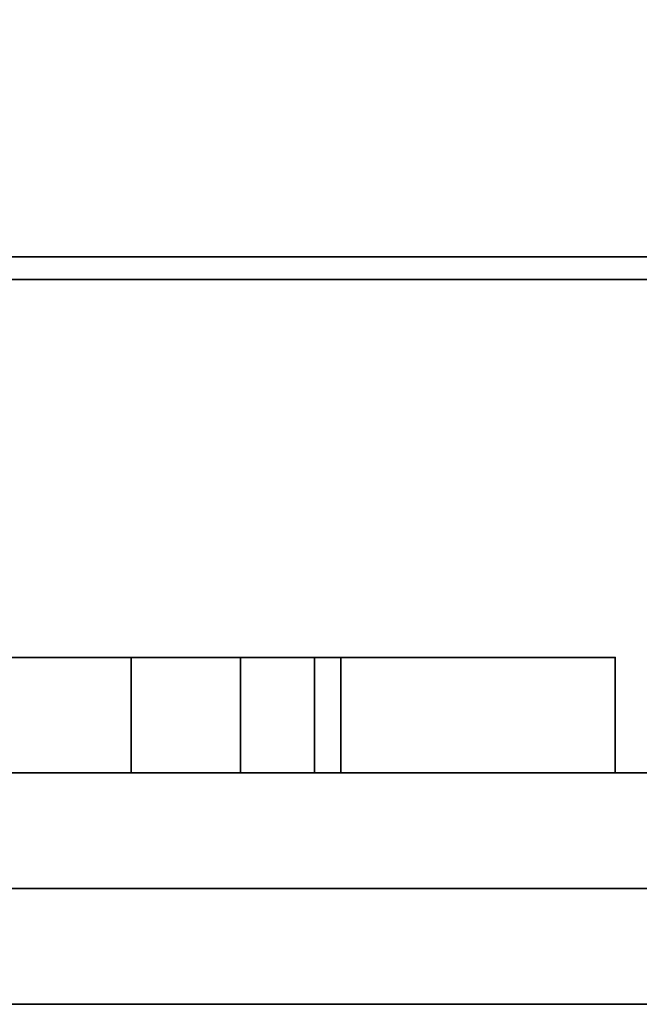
# Model space of a CAD drawing. Header units: millimetres. Extents: x -523 to 5173, y -130 to 66.
# Tile 1050 of 1056: x 1106.18 to 1110.47, y -63 to -56.19. Entities that reach past the tile are written whole.
import ezdxf

# ---------------------------------------------------------------- set-up
doc = ezdxf.new("R2010")
doc.units = ezdxf.units.MM
doc.layers.add('151', color=7, linetype='Continuous', true_color=0xffffff)

# ---------------------------------------------------------------- blocks, each defined once
blk = doc.blocks.new('UG_SURFACE_089')
at = {"layer": '151', "color": 252, "linetype": 'Continuous', "lineweight": 35}
for points in [[(1100.8272, -61.4, 2040.9501), (1110.2999, -61.4, 2040.9501), (1110.2999, -60.6, 2040.9501), (1100.8272, -60.6, 2040.9501)], [(1100.8272, -60.6, 0.95), (1110.2999, -60.6, 0.95), (1110.2999, -61.4, 0.95), (1100.8272, -61.4, 0.95)], [(1100.8272, -60.6, 2040.9501), (1110.2999, -60.6, 2040.9501), (1106.9489, -60.6, 2022.9473), (1106.0804, -60.6, 2023.0384)], [(1106.0804, -60.6, 2018.8615), (1106.9489, -60.6, 2018.9528), (1110.2999, -60.6, 1877.3786), (1100.8272, -60.6, 1877.3786)], [(1106.9489, -60.6, 1735.8043), (1106.0804, -60.6, 1735.8956), (1100.8272, -60.6, 1877.3786), (1110.2999, -60.6, 1877.3786)], [(1110.2999, -60.6, 1590.2357), (1100.8272, -60.6, 1590.2357), (1106.0804, -60.6, 1731.7187), (1106.9489, -60.6, 1731.81)], [(1106.9489, -60.6, 1448.6614), (1106.0804, -60.6, 1448.7528), (1100.8272, -60.6, 1590.2357), (1110.2999, -60.6, 1590.2357)], [(1110.2999, -60.6, 1303.0928), (1100.8272, -60.6, 1303.0928), (1106.0804, -60.6, 1444.5758), (1106.9489, -60.6, 1444.6671)], [(1106.9489, -60.6, 1161.5187), (1106.0804, -60.6, 1161.6099), (1100.8272, -60.6, 1303.0928), (1110.2999, -60.6, 1303.0928)], [(1110.2999, -60.6, 1015.95), (1100.8272, -60.6, 1015.95), (1106.0804, -60.6, 1157.4329), (1106.9489, -60.6, 1157.5242)], [(1100.8272, -60.6, 1015.95), (1110.2999, -60.6, 1015.95), (1106.9489, -60.6, 874.3758), (1106.0804, -60.6, 874.4671)], [(1106.0804, -60.6, 870.2901), (1106.9489, -60.6, 870.3814), (1110.2999, -60.6, 728.8072), (1100.8272, -60.6, 728.8072)], [(1100.8272, -60.6, 728.8072), (1110.2999, -60.6, 728.8072), (1106.9489, -60.6, 587.2329), (1106.0804, -60.6, 587.3242)], [(1106.0804, -60.6, 583.1472), (1106.9489, -60.6, 583.2385), (1110.2999, -60.6, 441.6643), (1100.8272, -60.6, 441.6643)], [(1100.8272, -60.6, 441.6643), (1110.2999, -60.6, 441.6643), (1106.9489, -60.6, 300.0901), (1106.0804, -60.6, 300.1814)], [(1106.0804, -60.6, 296.0044), (1106.9489, -60.6, 296.0956), (1110.2999, -60.6, 154.5214), (1100.8272, -60.6, 154.5214)], [(1110.2999, -60.6, 4.9), (1100.8272, -60.6, 4.9), (1106.0804, -60.6, 8.8615), (1106.9489, -60.6, 8.9528)], [(1106.9489, -60.6, 12.9472), (1106.0804, -60.6, 13.0385), (1100.8272, -60.6, 154.5214), (1110.2999, -60.6, 154.5214)], [(1110.2999, -60.6, 0.95), (1100.8272, -60.6, 0.95), (1100.8272, -60.6, 4.9), (1110.2999, -60.6, 4.9)], [(1106.0804, -61.4, 1735.8956), (1106.0804, -60.6, 1735.8956), (1106.9489, -60.6, 1735.8043), (1106.9489, -61.4, 1735.8043)], [(1106.9489, -61.4, 1731.81), (1106.9489, -60.6, 1731.81), (1106.0804, -60.6, 1731.7187), (1106.0804, -61.4, 1731.7187)], [(1106.0804, -61.4, 1161.6099), (1106.0804, -60.6, 1161.6099), (1106.9489, -60.6, 1161.5187), (1106.9489, -61.4, 1161.5187)], [(1106.9489, -61.4, 1157.5242), (1106.9489, -60.6, 1157.5242), (1106.0804, -60.6, 1157.4329), (1106.0804, -61.4, 1157.4329)], [(1106.0804, -61.4, 587.3242), (1106.0804, -60.6, 587.3242), (1106.9489, -60.6, 587.2329), (1106.9489, -61.4, 587.2329)], [(1106.9489, -61.4, 583.2385), (1106.9489, -60.6, 583.2385), (1106.0804, -60.6, 583.1472), (1106.0804, -61.4, 583.1472)], [(1106.0804, -61.4, 13.0385), (1106.0804, -60.6, 13.0385), (1106.9489, -60.6, 12.9472), (1106.9489, -61.4, 12.9472)], [(1106.9489, -61.4, 8.9528), (1106.9489, -60.6, 8.9528), (1106.0804, -60.6, 8.8615), (1106.0804, -61.4, 8.8615)], [(1106.0804, -61.4, 300.1814), (1106.0804, -60.6, 300.1814), (1106.9489, -60.6, 300.0901), (1106.9489, -61.4, 300.0901)], [(1106.9489, -61.4, 296.0956), (1106.9489, -60.6, 296.0956), (1106.0804, -60.6, 296.0044), (1106.0804, -61.4, 296.0044)], [(1106.0804, -61.4, 874.4671), (1106.0804, -60.6, 874.4671), (1106.9489, -60.6, 874.3758), (1106.9489, -61.4, 874.3758)], [(1106.9489, -61.4, 870.3814), (1106.9489, -60.6, 870.3814), (1106.0804, -60.6, 870.2901), (1106.0804, -61.4, 870.2901)], [(1106.0804, -61.4, 1448.7528), (1106.0804, -60.6, 1448.7528), (1106.9489, -60.6, 1448.6614), (1106.9489, -61.4, 1448.6614)], [(1106.9489, -61.4, 1444.6671), (1106.9489, -60.6, 1444.6671), (1106.0804, -60.6, 1444.5758), (1106.0804, -61.4, 1444.5758)], [(1106.0804, -61.4, 2023.0384), (1106.0804, -60.6, 2023.0384), (1106.9489, -60.6, 2022.9473), (1106.9489, -61.4, 2022.9473)], [(1106.9489, -61.4, 2018.9528), (1106.9489, -60.6, 2018.9528), (1106.0804, -60.6, 2018.8615), (1106.0804, -61.4, 2018.8615)], [(1110.2999, -60.6, 1877.3786), (1106.9489, -60.6, 2018.9528), (1107.7051, -60.6, 2019.3894)], [(1107.7051, -60.6, 2022.5105), (1106.9489, -60.6, 2022.9473), (1110.2999, -60.6, 2040.9501)], [(1110.2999, -60.6, 1877.3786), (1107.7051, -60.6, 1735.3678), (1106.9489, -60.6, 1735.8043)], [(1106.9489, -60.6, 1731.81), (1107.7051, -60.6, 1732.2465), (1110.2999, -60.6, 1590.2357)], [(1110.2999, -60.6, 1590.2357), (1107.7051, -60.6, 1448.2249), (1106.9489, -60.6, 1448.6614)], [(1106.9489, -60.6, 1444.6671), (1107.7051, -60.6, 1445.1036), (1110.2999, -60.6, 1303.0928)], [(1110.2999, -60.6, 1303.0928), (1107.7051, -60.6, 1161.082), (1106.9489, -60.6, 1161.5187)], [(1106.9489, -60.6, 1157.5242), (1107.7051, -60.6, 1157.9608), (1110.2999, -60.6, 1015.95)], [(1107.7051, -60.6, 873.9392), (1106.9489, -60.6, 874.3758), (1110.2999, -60.6, 1015.95)], [(1110.2999, -60.6, 728.8072), (1106.9489, -60.6, 870.3814), (1107.7051, -60.6, 870.818)], [(1110.2999, -60.6, 441.6643), (1106.9489, -60.6, 583.2385), (1107.7051, -60.6, 583.6751)], [(1110.2999, -60.6, 728.8072), (1107.7051, -60.6, 586.7963), (1106.9489, -60.6, 587.2329)], [(1110.2999, -60.6, 154.5214), (1106.9489, -60.6, 296.0956), (1107.7051, -60.6, 296.5322)], [(1107.7051, -60.6, 299.6535), (1106.9489, -60.6, 300.0901), (1110.2999, -60.6, 441.6643)], [(1110.2999, -60.6, 4.9), (1106.9489, -60.6, 8.9528), (1107.7051, -60.6, 9.3894)], [(1107.7051, -60.6, 12.5106), (1106.9489, -60.6, 12.9472), (1110.2999, -60.6, 154.5214)], [(1106.9489, -61.4, 1735.8043), (1106.9489, -60.6, 1735.8043), (1107.7051, -60.6, 1735.3678), (1107.7051, -61.4, 1735.3678)], [(1107.7051, -61.4, 1732.2465), (1107.7051, -60.6, 1732.2465), (1106.9489, -60.6, 1731.81), (1106.9489, -61.4, 1731.81)], [(1106.9489, -61.4, 1161.5187), (1106.9489, -60.6, 1161.5187), (1107.7051, -60.6, 1161.082), (1107.7051, -61.4, 1161.082)], [(1107.7051, -61.4, 1157.9608), (1107.7051, -60.6, 1157.9608), (1106.9489, -60.6, 1157.5242), (1106.9489, -61.4, 1157.5242)], [(1106.9489, -61.4, 587.2329), (1106.9489, -60.6, 587.2329), (1107.7051, -60.6, 586.7963), (1107.7051, -61.4, 586.7963)], [(1107.7051, -61.4, 583.6751), (1107.7051, -60.6, 583.6751), (1106.9489, -60.6, 583.2385), (1106.9489, -61.4, 583.2385)], [(1106.9489, -61.4, 12.9472), (1106.9489, -60.6, 12.9472), (1107.7051, -60.6, 12.5106), (1107.7051, -61.4, 12.5106)], [(1107.7051, -61.4, 9.3894), (1107.7051, -60.6, 9.3894), (1106.9489, -60.6, 8.9528), (1106.9489, -61.4, 8.9528)], [(1106.9489, -61.4, 300.0901), (1106.9489, -60.6, 300.0901), (1107.7051, -60.6, 299.6535), (1107.7051, -61.4, 299.6535)], [(1107.7051, -61.4, 296.5322), (1107.7051, -60.6, 296.5322), (1106.9489, -60.6, 296.0956), (1106.9489, -61.4, 296.0956)], [(1106.9489, -61.4, 874.3758), (1106.9489, -60.6, 874.3758), (1107.7051, -60.6, 873.9392), (1107.7051, -61.4, 873.9392)], [(1107.7051, -61.4, 870.818), (1107.7051, -60.6, 870.818), (1106.9489, -60.6, 870.3814), (1106.9489, -61.4, 870.3814)], [(1106.9489, -61.4, 1448.6614), (1106.9489, -60.6, 1448.6614), (1107.7051, -60.6, 1448.2249), (1107.7051, -61.4, 1448.2249)], [(1107.7051, -61.4, 1445.1036), (1107.7051, -60.6, 1445.1036), (1106.9489, -60.6, 1444.6671), (1106.9489, -61.4, 1444.6671)], [(1106.9489, -61.4, 2022.9473), (1106.9489, -60.6, 2022.9473), (1107.7051, -60.6, 2022.5105), (1107.7051, -61.4, 2022.5105)], [(1107.7051, -61.4, 2019.3894), (1107.7051, -60.6, 2019.3894), (1106.9489, -60.6, 2018.9528), (1106.9489, -61.4, 2018.9528)], [(1110.2999, -60.6, 1877.3786), (1107.7051, -60.6, 2019.3894), (1108.2183, -60.6, 2020.0958)], [(1108.2183, -60.6, 2021.8041), (1107.7051, -60.6, 2022.5105), (1110.2999, -60.6, 2040.9501)], [(1110.2999, -60.6, 1590.2357), (1107.7051, -60.6, 1732.2465), (1108.2183, -60.6, 1732.953)], [(1108.2183, -60.6, 1734.6613), (1107.7051, -60.6, 1735.3678), (1110.2999, -60.6, 1877.3786)], [(1110.2999, -60.6, 1303.0928), (1107.7051, -60.6, 1445.1036), (1108.2183, -60.6, 1445.8101)], [(1108.2183, -60.6, 1447.5185), (1107.7051, -60.6, 1448.2249), (1110.2999, -60.6, 1590.2357)], [(1110.2999, -60.6, 1015.95), (1107.7051, -60.6, 1157.9608), (1108.2183, -60.6, 1158.6673)], [(1108.2183, -60.6, 1160.3756), (1107.7051, -60.6, 1161.082), (1110.2999, -60.6, 1303.0928)], [(1110.2999, -60.6, 1015.95), (1108.2183, -60.6, 873.2327), (1107.7051, -60.6, 873.9392)], [(1107.7051, -60.6, 870.818), (1108.2183, -60.6, 871.5245), (1110.2999, -60.6, 728.8072)], [(1108.2183, -60.6, 586.0898), (1107.7051, -60.6, 586.7963), (1110.2999, -60.6, 728.8072)], [(1107.7051, -60.6, 583.6751), (1108.2183, -60.6, 584.3816), (1110.2999, -60.6, 441.6643)], [(1110.2999, -60.6, 441.6643), (1108.2183, -60.6, 298.947), (1107.7051, -60.6, 299.6535)], [(1107.7051, -60.6, 296.5322), (1108.2183, -60.6, 297.2387), (1110.2999, -60.6, 154.5214)], [(1110.2999, -60.6, 154.5214), (1108.2183, -60.6, 11.8041), (1107.7051, -60.6, 12.5106)], [(1107.7051, -60.6, 9.3894), (1108.2183, -60.6, 10.0959), (1110.2999, -60.6, 4.9)], [(1107.7051, -61.4, 1735.3678), (1107.7051, -60.6, 1735.3678), (1108.2183, -60.6, 1734.6613), (1108.2183, -61.4, 1734.6613)], [(1108.2183, -61.4, 1732.953), (1108.2183, -60.6, 1732.953), (1107.7051, -60.6, 1732.2465), (1107.7051, -61.4, 1732.2465)], [(1107.7051, -61.4, 1161.082), (1107.7051, -60.6, 1161.082), (1108.2183, -60.6, 1160.3756), (1108.2183, -61.4, 1160.3756)], [(1108.2183, -61.4, 1158.6673), (1108.2183, -60.6, 1158.6673), (1107.7051, -60.6, 1157.9608), (1107.7051, -61.4, 1157.9608)], [(1107.7051, -61.4, 586.7963), (1107.7051, -60.6, 586.7963), (1108.2183, -60.6, 586.0898), (1108.2183, -61.4, 586.0898)], [(1108.2183, -61.4, 584.3816), (1108.2183, -60.6, 584.3816), (1107.7051, -60.6, 583.6751), (1107.7051, -61.4, 583.6751)], [(1107.7051, -61.4, 12.5106), (1107.7051, -60.6, 12.5106), (1108.2183, -60.6, 11.8041), (1108.2183, -61.4, 11.8041)], [(1108.2183, -61.4, 10.0959), (1108.2183, -60.6, 10.0959), (1107.7051, -60.6, 9.3894), (1107.7051, -61.4, 9.3894)], [(1107.7051, -61.4, 299.6535), (1107.7051, -60.6, 299.6535), (1108.2183, -60.6, 298.947), (1108.2183, -61.4, 298.947)], [(1108.2183, -61.4, 297.2387), (1108.2183, -60.6, 297.2387), (1107.7051, -60.6, 296.5322), (1107.7051, -61.4, 296.5322)], [(1107.7051, -61.4, 873.9392), (1107.7051, -60.6, 873.9392), (1108.2183, -60.6, 873.2327), (1108.2183, -61.4, 873.2327)], [(1108.2183, -61.4, 871.5245), (1108.2183, -60.6, 871.5245), (1107.7051, -60.6, 870.818), (1107.7051, -61.4, 870.818)], [(1107.7051, -61.4, 1448.2249), (1107.7051, -60.6, 1448.2249), (1108.2183, -60.6, 1447.5185), (1108.2183, -61.4, 1447.5185)], [(1108.2183, -61.4, 1445.8101), (1108.2183, -60.6, 1445.8101), (1107.7051, -60.6, 1445.1036), (1107.7051, -61.4, 1445.1036)], [(1107.7051, -61.4, 2022.5105), (1107.7051, -60.6, 2022.5105), (1108.2183, -60.6, 2021.8041), (1108.2183, -61.4, 2021.8041)], [(1108.2183, -61.4, 2020.0958), (1108.2183, -60.6, 2020.0958), (1107.7051, -60.6, 2019.3894), (1107.7051, -61.4, 2019.3894)], [(1110.2999, -60.6, 2040.9501), (1108.3999, -60.6, 2020.9501), (1108.2183, -60.6, 2021.8041)], [(1108.2183, -60.6, 2020.0958), (1108.3999, -60.6, 2020.9501), (1110.2999, -60.6, 1877.3786)], [(1108.3999, -60.6, 1733.8071), (1108.2183, -60.6, 1734.6613), (1110.2999, -60.6, 1877.3786)], [(1108.2183, -60.6, 1732.953), (1108.3999, -60.6, 1733.8071), (1110.2999, -60.6, 1590.2357)], [(1108.3999, -60.6, 1446.6643), (1108.2183, -60.6, 1447.5185), (1110.2999, -60.6, 1590.2357)], [(1108.2183, -60.6, 1445.8101), (1108.3999, -60.6, 1446.6643), (1110.2999, -60.6, 1303.0928)], [(1108.3999, -60.6, 1159.5215), (1108.2183, -60.6, 1160.3756), (1110.2999, -60.6, 1303.0928)], [(1108.2183, -60.6, 1158.6673), (1108.3999, -60.6, 1159.5215), (1110.2999, -60.6, 1015.95)], [(1110.2999, -60.6, 728.8072), (1108.2183, -60.6, 871.5245), (1108.3999, -60.6, 872.3786)], [(1108.3999, -60.6, 872.3786), (1108.2183, -60.6, 873.2327), (1110.2999, -60.6, 1015.95)], [(1110.2999, -60.6, 728.8072), (1108.3999, -60.6, 585.2357), (1108.2183, -60.6, 586.0898)], [(1110.2999, -60.6, 441.6643), (1108.2183, -60.6, 584.3816), (1108.3999, -60.6, 585.2357)], [(1108.2183, -60.6, 297.2387), (1108.3999, -60.6, 298.0929), (1110.2999, -60.6, 154.5214)], [(1108.3999, -60.6, 298.0929), (1108.2183, -60.6, 298.947), (1110.2999, -60.6, 441.6643)], [(1110.2999, -60.6, 4.9), (1108.2183, -60.6, 10.0959), (1108.3999, -60.6, 10.95)], [(1108.3999, -60.6, 10.95), (1108.2183, -60.6, 11.8041), (1110.2999, -60.6, 154.5214), (1110.2999, -60.6, 4.9)], [(1108.2183, -61.4, 1734.6613), (1108.2183, -60.6, 1734.6613), (1108.3999, -60.6, 1733.8071), (1108.3999, -61.4, 1733.8071)], [(1108.3999, -61.4, 1733.8071), (1108.3999, -60.6, 1733.8071), (1108.2183, -60.6, 1732.953), (1108.2183, -61.4, 1732.953)], [(1108.2183, -61.4, 1160.3756), (1108.2183, -60.6, 1160.3756), (1108.3999, -60.6, 1159.5215), (1108.3999, -61.4, 1159.5215)], [(1108.3999, -61.4, 1159.5215), (1108.3999, -60.6, 1159.5215), (1108.2183, -60.6, 1158.6673), (1108.2183, -61.4, 1158.6673)], [(1108.2183, -61.4, 586.0898), (1108.2183, -60.6, 586.0898), (1108.3999, -60.6, 585.2357), (1108.3999, -61.4, 585.2357)], [(1108.3999, -61.4, 585.2357), (1108.3999, -60.6, 585.2357), (1108.2183, -60.6, 584.3816), (1108.2183, -61.4, 584.3816)], [(1108.2183, -61.4, 11.8041), (1108.2183, -60.6, 11.8041), (1108.3999, -60.6, 10.95), (1108.3999, -61.4, 10.95)], [(1108.3999, -61.4, 10.95), (1108.3999, -60.6, 10.95), (1108.2183, -60.6, 10.0959), (1108.2183, -61.4, 10.0959)], [(1108.2183, -61.4, 298.947), (1108.2183, -60.6, 298.947), (1108.3999, -60.6, 298.0929), (1108.3999, -61.4, 298.0929)], [(1108.3999, -61.4, 298.0929), (1108.3999, -60.6, 298.0929), (1108.2183, -60.6, 297.2387), (1108.2183, -61.4, 297.2387)], [(1108.2183, -61.4, 873.2327), (1108.2183, -60.6, 873.2327), (1108.3999, -60.6, 872.3786), (1108.3999, -61.4, 872.3786)], [(1108.3999, -61.4, 872.3786), (1108.3999, -60.6, 872.3786), (1108.2183, -60.6, 871.5245), (1108.2183, -61.4, 871.5245)], [(1108.2183, -61.4, 1447.5185), (1108.2183, -60.6, 1447.5185), (1108.3999, -60.6, 1446.6643), (1108.3999, -61.4, 1446.6643)], [(1108.3999, -61.4, 1446.6643), (1108.3999, -60.6, 1446.6643), (1108.2183, -60.6, 1445.8101), (1108.2183, -61.4, 1445.8101)], [(1108.2183, -61.4, 2021.8041), (1108.2183, -60.6, 2021.8041), (1108.3999, -60.6, 2020.9501), (1108.3999, -61.4, 2020.9501)], [(1108.3999, -61.4, 2020.9501), (1108.3999, -60.6, 2020.9501), (1108.2183, -60.6, 2020.0958), (1108.2183, -61.4, 2020.0958)], [(1108.3999, -60.6, 2020.9501), (1110.2999, -60.6, 2040.9501), (1110.2999, -60.6, 1877.3786)], [(1110.2999, -60.6, 1877.3786), (1110.2999, -60.6, 1590.2357), (1108.3999, -60.6, 1733.8071)], [(1110.2999, -60.6, 1590.2357), (1110.2999, -60.6, 1303.0928), (1108.3999, -60.6, 1446.6643)], [(1110.2999, -60.6, 1303.0928), (1110.2999, -60.6, 1015.95), (1108.3999, -60.6, 1159.5215)], [(1108.3999, -60.6, 872.3786), (1110.2999, -60.6, 1015.95), (1110.2999, -60.6, 728.8072)], [(1108.3999, -60.6, 585.2357), (1110.2999, -60.6, 728.8072), (1110.2999, -60.6, 441.6643)], [(1110.2999, -60.6, 441.6643), (1110.2999, -60.6, 154.5214), (1108.3999, -60.6, 298.0929)], [(1110.2999, -60.6, 154.5214), (1110.2999, -60.6, 441.6643), (1110.2999, -61.4, 441.6643), (1110.2999, -61.4, 154.5214)], [(1110.2999, -60.6, 441.6643), (1110.2999, -60.6, 728.8072), (1110.2999, -61.4, 728.8072), (1110.2999, -61.4, 441.6643)], [(1110.2999, -60.6, 728.8072), (1110.2999, -60.6, 1015.95), (1110.2999, -61.4, 1015.95), (1110.2999, -61.4, 728.8072)], [(1110.2999, -60.6, 1015.95), (1110.2999, -60.6, 1303.0928), (1110.2999, -61.4, 1303.0928), (1110.2999, -61.4, 1015.95)], [(1110.2999, -60.6, 1303.0928), (1110.2999, -60.6, 1590.2357), (1110.2999, -61.4, 1590.2357), (1110.2999, -61.4, 1303.0928)], [(1110.2999, -60.6, 1590.2357), (1110.2999, -60.6, 1877.3786), (1110.2999, -61.4, 1877.3786), (1110.2999, -61.4, 1590.2357)], [(1110.2999, -61.4, 154.5214), (1110.2999, -61.4, 4.9), (1110.2999, -60.6, 4.9), (1110.2999, -60.6, 154.5214)], [(1110.2999, -61.4, 4.9), (1110.2999, -61.4, 0.95), (1110.2999, -60.6, 0.95), (1110.2999, -60.6, 4.9)], [(1110.2999, -60.6, 1877.3786), (1110.2999, -60.6, 2040.9501), (1110.2999, -61.4, 2040.9501), (1110.2999, -61.4, 1877.3786)], [(1110.2999, -61.4, 154.5214), (1100.8272, -61.4, 154.5214), (1106.0804, -61.4, 13.0385), (1106.9489, -61.4, 12.9472)], [(1106.9489, -61.4, 8.9528), (1106.0804, -61.4, 8.8615), (1100.8272, -61.4, 4.9), (1110.2999, -61.4, 4.9)], [(1106.9489, -61.4, 296.0956), (1106.0804, -61.4, 296.0044), (1100.8272, -61.4, 154.5214), (1110.2999, -61.4, 154.5214)], [(1106.0804, -61.4, 300.1814), (1106.9489, -61.4, 300.0901), (1110.2999, -61.4, 441.6643), (1100.8272, -61.4, 441.6643)], [(1106.0804, -61.4, 587.3242), (1106.9489, -61.4, 587.2329), (1110.2999, -61.4, 728.8072), (1100.8272, -61.4, 728.8072)], [(1100.8272, -61.4, 441.6643), (1110.2999, -61.4, 441.6643), (1106.9489, -61.4, 583.2385), (1106.0804, -61.4, 583.1472)], [(1106.0804, -61.4, 874.4671), (1106.9489, -61.4, 874.3758), (1110.2999, -61.4, 1015.95), (1100.8272, -61.4, 1015.95)], [(1100.8272, -61.4, 728.8072), (1110.2999, -61.4, 728.8072), (1106.9489, -61.4, 870.3814), (1106.0804, -61.4, 870.2901)], [(1110.2999, -61.4, 1303.0928), (1100.8272, -61.4, 1303.0928), (1106.0804, -61.4, 1161.6099), (1106.9489, -61.4, 1161.5187)], [(1106.9489, -61.4, 1157.5242), (1106.0804, -61.4, 1157.4329), (1100.8272, -61.4, 1015.95), (1110.2999, -61.4, 1015.95)], [(1110.2999, -61.4, 1590.2357), (1100.8272, -61.4, 1590.2357), (1106.0804, -61.4, 1448.7528), (1106.9489, -61.4, 1448.6614)], [(1106.9489, -61.4, 1444.6671), (1106.0804, -61.4, 1444.5758), (1100.8272, -61.4, 1303.0928), (1110.2999, -61.4, 1303.0928)], [(1110.2999, -61.4, 1877.3786), (1100.8272, -61.4, 1877.3786), (1106.0804, -61.4, 1735.8956), (1106.9489, -61.4, 1735.8043)], [(1106.9489, -61.4, 1731.81), (1106.0804, -61.4, 1731.7187), (1100.8272, -61.4, 1590.2357), (1110.2999, -61.4, 1590.2357)], [(1100.8272, -61.4, 1877.3786), (1110.2999, -61.4, 1877.3786), (1106.9489, -61.4, 2018.9528), (1106.0804, -61.4, 2018.8615)], [(1106.0804, -61.4, 2023.0384), (1106.9489, -61.4, 2022.9473), (1110.2999, -61.4, 2040.9501), (1100.8272, -61.4, 2040.9501)], [(1110.2999, -61.4, 4.9), (1100.8272, -61.4, 4.9), (1100.8272, -61.4, 0.95), (1110.2999, -61.4, 0.95)], [(1110.2999, -61.4, 154.5214), (1106.9489, -61.4, 12.9472), (1107.7051, -61.4, 12.5106)], [(1107.7051, -61.4, 9.3894), (1106.9489, -61.4, 8.9528), (1110.2999, -61.4, 4.9)], [(1107.7051, -61.4, 296.5322), (1106.9489, -61.4, 296.0956), (1110.2999, -61.4, 154.5214)], [(1110.2999, -61.4, 441.6643), (1106.9489, -61.4, 300.0901), (1107.7051, -61.4, 299.6535)], [(1107.7051, -61.4, 583.6751), (1106.9489, -61.4, 583.2385), (1110.2999, -61.4, 441.6643)], [(1106.9489, -61.4, 587.2329), (1107.7051, -61.4, 586.7963), (1110.2999, -61.4, 728.8072)], [(1110.2999, -61.4, 1015.95), (1106.9489, -61.4, 874.3758), (1107.7051, -61.4, 873.9392)], [(1107.7051, -61.4, 870.818), (1106.9489, -61.4, 870.3814), (1110.2999, -61.4, 728.8072)], [(1110.2999, -61.4, 1015.95), (1107.7051, -61.4, 1157.9608), (1106.9489, -61.4, 1157.5242)], [(1106.9489, -61.4, 1161.5187), (1107.7051, -61.4, 1161.082), (1110.2999, -61.4, 1303.0928)], [(1110.2999, -61.4, 1303.0928), (1107.7051, -61.4, 1445.1036), (1106.9489, -61.4, 1444.6671)], [(1106.9489, -61.4, 1448.6614), (1107.7051, -61.4, 1448.2249), (1110.2999, -61.4, 1590.2357)], [(1110.2999, -61.4, 1590.2357), (1107.7051, -61.4, 1732.2465), (1106.9489, -61.4, 1731.81)], [(1106.9489, -61.4, 1735.8043), (1107.7051, -61.4, 1735.3678), (1110.2999, -61.4, 1877.3786)], [(1110.2999, -61.4, 2040.9501), (1106.9489, -61.4, 2022.9473), (1107.7051, -61.4, 2022.5105)], [(1107.7051, -61.4, 2019.3894), (1106.9489, -61.4, 2018.9528), (1110.2999, -61.4, 1877.3786)], [(1110.2999, -61.4, 4.9), (1108.2183, -61.4, 10.0959), (1107.7051, -61.4, 9.3894)], [(1107.7051, -61.4, 12.5106), (1108.2183, -61.4, 11.8041), (1110.2999, -61.4, 154.5214)], [(1108.2183, -61.4, 297.2387), (1107.7051, -61.4, 296.5322), (1110.2999, -61.4, 154.5214)], [(1107.7051, -61.4, 299.6535), (1108.2183, -61.4, 298.947), (1110.2999, -61.4, 441.6643)], [(1110.2999, -61.4, 728.8072), (1107.7051, -61.4, 586.7963), (1108.2183, -61.4, 586.0898)], [(1108.2183, -61.4, 584.3816), (1107.7051, -61.4, 583.6751), (1110.2999, -61.4, 441.6643)], [(1107.7051, -61.4, 873.9392), (1108.2183, -61.4, 873.2327), (1110.2999, -61.4, 1015.95)], [(1108.2183, -61.4, 871.5245), (1107.7051, -61.4, 870.818), (1110.2999, -61.4, 728.8072)], [(1110.2999, -61.4, 1303.0928), (1107.7051, -61.4, 1161.082), (1108.2183, -61.4, 1160.3756)], [(1108.2183, -61.4, 1158.6673), (1107.7051, -61.4, 1157.9608), (1110.2999, -61.4, 1015.95)], [(1110.2999, -61.4, 1590.2357), (1107.7051, -61.4, 1448.2249), (1108.2183, -61.4, 1447.5185)], [(1108.2183, -61.4, 1445.8101), (1107.7051, -61.4, 1445.1036), (1110.2999, -61.4, 1303.0928)], [(1110.2999, -61.4, 1877.3786), (1107.7051, -61.4, 1735.3678), (1108.2183, -61.4, 1734.6613)], [(1108.2183, -61.4, 1732.953), (1107.7051, -61.4, 1732.2465), (1110.2999, -61.4, 1590.2357)], [(1110.2999, -61.4, 2040.9501), (1107.7051, -61.4, 2022.5105), (1108.2183, -61.4, 2021.8041)], [(1108.2183, -61.4, 2020.0958), (1107.7051, -61.4, 2019.3894), (1110.2999, -61.4, 1877.3786)], [(1110.2999, -61.4, 4.9), (1108.3999, -61.4, 10.95), (1108.2183, -61.4, 10.0959)], [(1110.2999, -61.4, 154.5214), (1108.3999, -61.4, 298.0929), (1108.2183, -61.4, 297.2387)], [(1110.2999, -61.4, 441.6643), (1108.2183, -61.4, 298.947), (1108.3999, -61.4, 298.0929)], [(1110.2999, -61.4, 441.6643), (1108.3999, -61.4, 585.2357), (1108.2183, -61.4, 584.3816)], [(1108.2183, -61.4, 586.0898), (1108.3999, -61.4, 585.2357), (1110.2999, -61.4, 728.8072)], [(1110.2999, -61.4, 1015.95), (1108.2183, -61.4, 873.2327), (1108.3999, -61.4, 872.3786)], [(1110.2999, -61.4, 728.8072), (1108.3999, -61.4, 872.3786), (1108.2183, -61.4, 871.5245)], [(1108.2183, -61.4, 1160.3756), (1108.3999, -61.4, 1159.5215), (1110.2999, -61.4, 1303.0928)], [(1110.2999, -61.4, 1015.95), (1108.3999, -61.4, 1159.5215), (1108.2183, -61.4, 1158.6673)], [(1108.2183, -61.4, 1447.5185), (1108.3999, -61.4, 1446.6643), (1110.2999, -61.4, 1590.2357)], [(1110.2999, -61.4, 1303.0928), (1108.3999, -61.4, 1446.6643), (1108.2183, -61.4, 1445.8101)], [(1108.2183, -61.4, 1734.6613), (1108.3999, -61.4, 1733.8071), (1110.2999, -61.4, 1877.3786)], [(1110.2999, -61.4, 1590.2357), (1108.3999, -61.4, 1733.8071), (1108.2183, -61.4, 1732.953)], [(1108.3999, -61.4, 2020.9501), (1108.2183, -61.4, 2020.0958), (1110.2999, -61.4, 1877.3786)], [(1108.2183, -61.4, 2021.8041), (1108.3999, -61.4, 2020.9501), (1110.2999, -61.4, 2040.9501)], [(1108.2183, -61.4, 11.8041), (1108.3999, -61.4, 10.95), (1110.2999, -61.4, 4.9), (1110.2999, -61.4, 154.5214)], [(1108.3999, -61.4, 585.2357), (1110.2999, -61.4, 441.6643), (1110.2999, -61.4, 728.8072)], [(1108.3999, -61.4, 1159.5215), (1110.2999, -61.4, 1015.95), (1110.2999, -61.4, 1303.0928)], [(1108.3999, -61.4, 1446.6643), (1110.2999, -61.4, 1303.0928), (1110.2999, -61.4, 1590.2357)], [(1108.3999, -61.4, 1733.8071), (1110.2999, -61.4, 1590.2357), (1110.2999, -61.4, 1877.3786)], [(1110.2999, -61.4, 1877.3786), (1110.2999, -61.4, 2040.9501), (1108.3999, -61.4, 2020.9501)], [(1108.3999, -61.4, 872.3786), (1110.2999, -61.4, 728.8072), (1110.2999, -61.4, 1015.95)], [(1108.3999, -61.4, 298.0929), (1110.2999, -61.4, 154.5214), (1110.2999, -61.4, 441.6643)], [(1091.5289, -63, 0.95), (1091.5289, -62.2, 0.95), (1113.1634, -62.2, 0.95), (1113.1634, -63, 0.95)], [(1091.5289, -63, 2040.9501), (1113.1634, -63, 2040.9501), (1113.1634, -62.2, 2040.9501), (1091.5289, -62.2, 2040.9501)], [(1162.2338, -62.2, 1034.2295), (1091.5289, -62.2, 2040.9501), (1162.2311, -62.2, 1106.2044)], [(1113.1634, -62.2, 2.55), (1091.5289, -62.2, 2040.9501), (1162.2338, -62.2, 1034.2295)], [(1322.65, -62.2, 1764.902), (1091.5289, -62.2, 2040.9501), (1113.1634, -62.2, 2039.5384)], [(1091.5289, -62.2, 2040.9501), (1113.1634, -62.2, 2040.9501), (1113.1634, -62.2, 2039.5384)], [(1091.5289, -62.2, 2040.9501), (1322.65, -62.2, 1764.902), (1322.65, -62.2, 1409.9021), (1163.7731, -62.2, 1110.95)], [(1163.7731, -62.2, 1110.95), (1162.2311, -62.2, 1106.2044), (1091.5289, -62.2, 2040.9501)], [(1113.1634, -62.2, 2.55), (1113.1634, -62.2, 0.95), (1091.5289, -62.2, 0.95), (1091.5289, -62.2, 2040.9501)], [(1322.65, -63, 1764.902), (1091.5289, -63, 2040.9501), (1162.2311, -63, 1106.2044), (1163.7731, -63, 1110.95)], [(1162.2311, -63, 1106.2044), (1091.5289, -63, 2040.9501), (1113.1634, -63, 2.55)], [(1113.1634, -63, 2039.5384), (1091.5289, -63, 2040.9501), (1322.65, -63, 1764.902)], [(1113.1634, -63, 2039.5384), (1113.1634, -63, 2040.9501), (1091.5289, -63, 2040.9501)], [(1091.5289, -63, 2040.9501), (1091.5289, -63, 0.95), (1113.1634, -63, 0.95), (1113.1634, -63, 2.55)]]:
    blk.add_3dface(points, dxfattribs=at)
blk = doc.blocks.new('UG_SURFACE_091')
at = {"layer": '151', "color": 252, "linetype": 'Continuous', "lineweight": 35}
for points in [[(1111.3654, -61.4, 2023.1149), (1100.9654, -61.4, 2023.1149), (1100.9654, -62.2, 2023.1149), (1111.3654, -62.2, 2023.1149)], [(1111.3654, -61.4, 2023.1149), (1111.3654, -61.4, 0.95), (1100.9654, -61.4, 0.95), (1100.9654, -61.4, 2023.1149)], [(1111.3654, -62.2, 0.95), (1100.9654, -62.2, 0.95), (1100.9654, -61.4, 0.95), (1111.3654, -61.4, 0.95)], [(1111.3654, -62.2, 2023.1149), (1100.9654, -62.2, 2023.1149), (1100.9654, -62.2, 0.95), (1111.3654, -62.2, 0.95)]]:
    blk.add_3dface(points, dxfattribs=at)
blk = doc.blocks.new('UG_SURFACE_092')
at = {"layer": '151', "color": 252, "linetype": 'Continuous', "lineweight": 35}
for points in [[(1111.3654, -61.4, 2023.1149), (1100.9654, -61.4, 2023.1149), (1100.9654, -62.2, 2023.1149), (1111.3654, -62.2, 2023.1149)], [(1111.3654, -61.4, 2023.1149), (1111.3654, -61.4, 0.95), (1100.9654, -61.4, 0.95), (1100.9654, -61.4, 2023.1149)], [(1111.3654, -62.2, 0.95), (1100.9654, -62.2, 0.95), (1100.9654, -61.4, 0.95), (1111.3654, -61.4, 0.95)], [(1111.3654, -62.2, 2023.1149), (1100.9654, -62.2, 2023.1149), (1100.9654, -62.2, 0.95), (1111.3654, -62.2, 0.95)]]:
    blk.add_3dface(points, dxfattribs=at)
blk = doc.blocks.new('UG_SURFACE_117')
at = {"layer": '151', "color": 252, "linetype": 'Continuous', "lineweight": 35}
for points in [[(1105.9999, -51.1174, -6.0195), (1894.0001, -51.1174, -6.0195), (1894.0001, -57.8307, -7.0827), (1105.9999, -57.8307, -7.0827)], [(1105.9999, -57.9871, -6.095), (1894.0001, -57.9871, -6.095), (1894.0001, -51.2739, -5.0318), (1105.9999, -51.2739, -5.0318)], [(1894.0001, -57.8307, -7.0827), (1894.0001, -57.9871, -6.095), (1105.9999, -57.9871, -6.095), (1105.9999, -57.8307, -7.0827)]]:
    blk.add_3dface(points, dxfattribs=at)

msp = doc.modelspace()

# ---------------------------------------------------------------- linework, layer by layer
at = {"layer": '151', "color": 253, "linetype": 'Continuous', "lineweight": -3}
for p, q in [((1894, -57.8307, -7.0827), (1106, -57.8307, -7.0827)), ((1894, -57.9871, -6.095), (1106, -57.9871, -6.095)), ((1110.2999, -60.6, 2040.95), (1097.4546, -60.6, 2040.95)), ((1097.4546, -60.6, 0.95), (1110.2999, -60.6, 0.95)), ((1110.2999, -61.4, 2040.95), (1110.2999, -60.6, 2040.95)), ((1110.2999, -61.4, 0.95), (1110.2999, -60.6, 0.95)), ((1110.2999, -60.6, 0.95), (1110.2999, -60.6, 2040.95)), ((1097.4546, -61.4, 0.95), (1110.2999, -61.4, 0.95)), ((1110.2999, -61.4, 2040.95), (1097.4546, -61.4, 2040.95)), ((1111.3654, -61.4, 2023.115), (1100.9654, -61.4, 2023.115)), ((1111.3654, -61.4, 2023.115), (1100.9654, -61.4, 2023.115)), ((1100.9654, -61.4, 0.95), (1111.3654, -61.4, 0.95)), ((1100.9654, -61.4, 0.95), (1111.3654, -61.4, 0.95)), ((1110.2999, -61.4, 0.95), (1110.2999, -61.4, 2040.95)), ((1113.1634, -62.2, 0.95), (1091.5289, -62.2, 0.95)), ((1091.5289, -62.2, 2040.95), (1113.1634, -62.2, 2040.95)), ((1100.9654, -62.2, 0.95), (1111.3654, -62.2, 0.95)), ((1111.3654, -62.2, 2023.115), (1100.9654, -62.2, 2023.115)), ((1100.9654, -62.2, 0.95), (1111.3654, -62.2, 0.95)), ((1111.3654, -62.2, 2023.115), (1100.9654, -62.2, 2023.115)), ((1113.1634, -63, 0.95), (1091.5289, -63, 0.95)), ((1091.5289, -63, 2040.95), (1113.1634, -63, 2040.95))]:
    msp.add_line(p, q, dxfattribs=at)
at = {"layer": '151', "color": 253, "linetype": 'Continuous', "lineweight": -3, "extrusion": (0, -1, 0)}
for centre in [(1106.2999, 1446.6643, 60.6), (1106.2999, 1159.5214, 60.6), (1106.2999, 10.95, 60.6), (1106.2999, 872.3786, 60.6), (1106.2999, 2020.95, 60.6), (1106.2999, 1733.8071, 60.6), (1106.2999, 585.2357, 60.6), (1106.2999, 298.0929, 60.6), (1106.2999, 10.95, 61.4), (1106.2999, 872.3786, 61.4), (1106.2999, 2020.95, 61.4), (1106.2999, 1733.8071, 61.4), (1106.2999, 585.2357, 61.4), (1106.2999, 298.0929, 61.4), (1106.2999, 1446.6643, 61.4), (1106.2999, 1159.5214, 61.4)]:
    msp.add_circle(centre, 2.1, dxfattribs=at)

# ---------------------------------------------------------------- block references
at = {"layer": '151', "color": 253, "linetype": 'Continuous', "lineweight": -3}
for name in ['UG_SURFACE_117', 'UG_SURFACE_091', 'UG_SURFACE_092', 'UG_SURFACE_089']:
    msp.add_blockref(name, (0, 0), dxfattribs=at)

doc.saveas('drawing.dxf')
